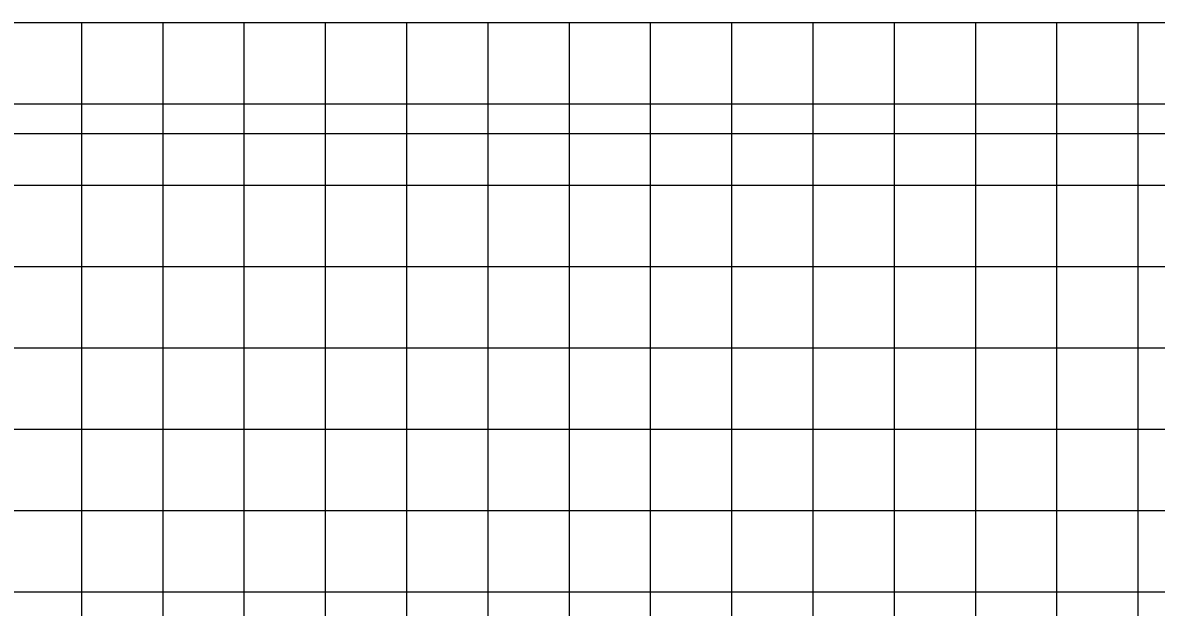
# Model space of a CAD drawing. Extents: x -7164 to 2214450, y -19642 to 253469.
# Drawn here: x 514 to 1211, y -1360 to -1000 of the extents above; entities that cross this region are included whole.
import ezdxf

# ---------------------------------------------------------------- set-up
doc = ezdxf.new("R2010")
doc.units = 0
for name, color, linetype in [('DESIGN - PROFILE - Proposed Curve Text', 7, 'Continuous'), ('DESIGN - SCRATCH - User 1', 7, 'Continuous'), ('DESIGN - SHEET - Light Grid', 7, 'Continuous')]:
    doc.layers.add(name, color=color, linetype=linetype)

msp = doc.modelspace()

# ---------------------------------------------------------------- linework, layer by layer
at = {"layer": 'DESIGN - PROFILE - Proposed Curve Text'}
msp.add_line((0, -1068.1), (1881.45, -1068.1), dxfattribs=at)
msp.add_line((0, -1068.1), (1881.45, -1068.1), dxfattribs=at)
at = {"layer": 'DESIGN - SCRATCH - User 1'}
msp.add_line((12400, -1000), (0, -1000), dxfattribs=at)
msp.add_line((12400, -1000), (0, -1000), dxfattribs=at)
at = {"layer": 'DESIGN - SHEET - Light Grid'}
for p, q in [((550, -3000), (550, -1000)), ((550, -3000), (550, -1000)), ((600, -3000), (600, -1000)), ((600, -3000), (600, -1000)), ((650, -3000), (650, -1000)), ((650, -3000), (650, -1000)), ((700, -3000), (700, -1000)), ((700, -3000), (700, -1000)), ((750, -3000), (750, -1000)), ((750, -3000), (750, -1000)), ((800, -3000), (800, -1000)), ((800, -3000), (800, -1000)), ((850, -3000), (850, -1000)), ((850, -3000), (850, -1000)), ((900, -3000), (900, -1000)), ((900, -3000), (900, -1000)), ((950, -3000), (950, -1000)), ((950, -3000), (950, -1000)), ((1000, -3000), (1000, -1000)), ((1000, -3000), (1000, -1000)), ((1050, -3000), (1050, -1000)), ((1050, -3000), (1050, -1000)), ((1100, -3000), (1100, -1000)), ((1100, -3000), (1100, -1000)), ((1150, -3000), (1150, -1000)), ((1150, -3000), (1150, -1000)), ((1200, -3000), (1200, -1000)), ((1200, -3000), (1200, -1000)), ((0, -1050), (12400, -1050)), ((0, -1050), (12400, -1050)), ((0, -1100), (12400, -1100)), ((0, -1100), (12400, -1100)), ((0, -1150), (12400, -1150)), ((0, -1150), (12400, -1150)), ((0, -1200), (12400, -1200)), ((0, -1200), (12400, -1200)), ((0, -1250), (12400, -1250)), ((0, -1250), (12400, -1250)), ((0, -1300), (12400, -1300)), ((0, -1300), (12400, -1300)), ((0, -1350), (12400, -1350)), ((0, -1350), (12400, -1350))]:
    msp.add_line(p, q, dxfattribs=at)

doc.saveas('drawing.dxf')
